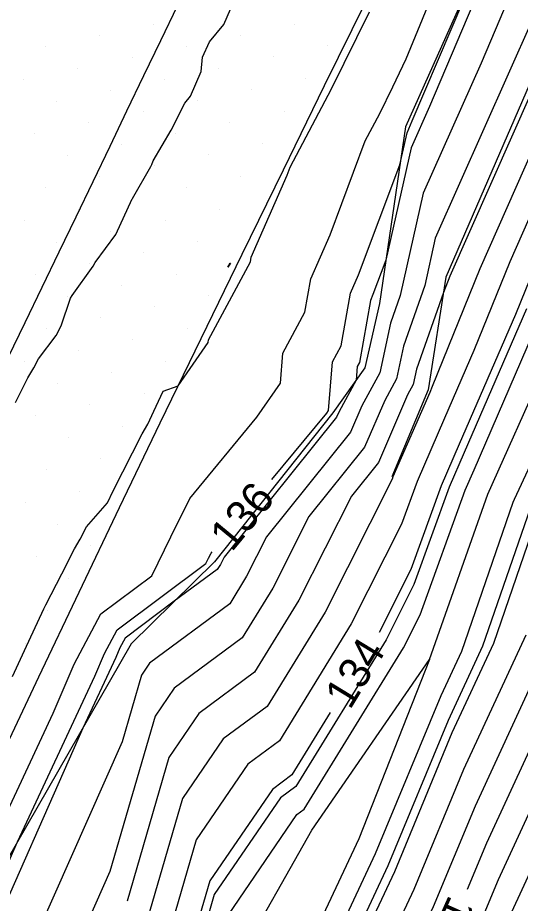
# Model space of a CAD drawing. Extents: x 2354170 to 2357230, y 866100 to 868290.
# Drawn here: x 2355770 to 2355802.1, y 867314.2 to 867370.8 of the extents above; entities that cross this region are included whole.
import ezdxf

# ---------------------------------------------------------------- set-up
doc = ezdxf.new("R2010")
doc.units = 0
for name, color, linetype in [('Default', 7, 'Continuous'), ('DTM Contours Major', 7, 'Continuous'), ('DTM Contours Major Text', 7, 'Continuous'), ('DTM Contours Minor', 7, 'Continuous'), ('DTM Contours Minor Text', 7, 'Continuous'), ('Exist DTM Breakline', 7, 'Continuous'), ('Exist DTM Scan Elevation Point', 7, 'Continuous'), ('Exist Roads EOP', 7, 'Continuous'), ('PH Exist DTM Breakline', 7, 'Continuous')]:
    doc.layers.add(name, color=color, linetype=linetype)

msp = doc.modelspace()

# ---------------------------------------------------------------- linework, layer by layer
at = {"layer": 'Default'}
for points in [[(2355834.055, 867422.575), (2355832.79, 867418.058), (2355826.911, 867404.3), (2355823.353, 867396.702), (2355818.337, 867387.188), (2355815.012, 867380.497), (2355808.843, 867368.927), (2355806.562, 867362.967), (2355803.332, 867355.67), (2355801.782, 867351.838), (2355798.195, 867343.56), (2355797.036, 867340.896), (2355795.101, 867335.539), (2355793.074, 867331.52)], [(2355798.727, 867315.102), (2355799.96, 867318.075), (2355806.59, 867332.416), (2355808.377, 867337.59), (2355808.847, 867338.613), (2355812.509, 867346.488), (2355818.047, 867358.147), (2355821.677, 867363.828), (2355822.054, 867364.517), (2355829.008, 867378.061), (2355835.98, 867390.878), (2355836.131, 867391.172), (2355842.347, 867404.952)], [(2355820.723, 867403.29), (2355816.674, 867394.643), (2355816.448, 867394.216), (2355806.095, 867373.376), (2355805.645, 867372.531), (2355805.479, 867372.096), (2355797.599, 867354.292), (2355797.179, 867353.253), (2355795.464, 867348.348), (2355795.255, 867347.357), (2355794.897, 867346.702), (2355793.032, 867342.386), (2355791.303, 867340.231), (2355787.949, 867333.582), (2355785.116, 867328.972), (2355781.546, 867326.33), (2355779.631, 867323.53), (2355776.965, 867314.334)], [(2355765.99, 867313.13), (2355766.711, 867314.508), (2355772.246, 867326.353), (2355773.592, 867329.477), (2355775.294, 867332.704), (2355778.547, 867335.133), (2355779.77, 867337.628), (2355780.978, 867340.075), (2355785.269, 867345.268), (2355786.769, 867347.442), (2355786.922, 867349.377), (2355788.332, 867351.994), (2355788.708, 867354.12), (2355789.937, 867356.935), (2355792.19, 867362.942), (2355793.109, 867364.688), (2355793.953, 867366.402), (2355794.794, 867368.18), (2355801.497, 867384.465), (2355802.656, 867386.782)], [(2355805.963, 867382.951), (2355799.584, 867367.917), (2355795.89, 867359.604), (2355794.418, 867353.066), (2355793.796, 867351.288), (2355793.125, 867348.104), (2355791.975, 867346), (2355791.249, 867344.318), (2355785.883, 867337.635), (2355784.606, 867335.104), (2355783.528, 867333.35), (2355778.409, 867329.56), (2355777.885, 867328.794), (2355776.647, 867324.525), (2355770.146, 867309.808)], [(2355801.171, 867376.643), (2355796.291, 867365.14), (2355795.116, 867362.497), (2355793.497, 867355.306), (2355792.674, 867353.114), (2355792.513, 867352.744), (2355791.81, 867348.773), (2355791.678, 867348.527), (2355791.609, 867347.651), (2355790.514, 867345.649), (2355790.357, 867345.285), (2355783.173, 867336.336), (2355782.935, 867335.865), (2355782.734, 867335.539), (2355779.988, 867333.506), (2355776.845, 867331.159), (2355776.509, 867330.521), (2355776.243, 867329.904), (2355774.139, 867325.401), (2355767.588, 867310.57), (2355767.309, 867308.464), (2355761.989, 867294.374), (2355759.079, 867287.854)], [(2355769.64, 867328.708), (2355770.551, 867330.633), (2355770.976, 867331.553), (2355771.656, 867333.028), (2355771.782, 867333.286), (2355772.808, 867335.263), (2355773.602, 867336.854), (2355773.977, 867337.487), (2355774.377, 867338.259), (2355775.723, 867339.805), (2355776.082, 867340.571), (2355777.94, 867344.209), (2355778.297, 867344.837), (2355778.674, 867345.66), (2355779.268, 867346.949), (2355780.235, 867347.275), (2355782.153, 867350.054), (2355782.166, 867350.226), (2355784.853, 867355.215), (2355784.903, 867355.497), (2355787.199, 867360.756), (2355787.384, 867361.25), (2355790.025, 867366.266), (2355792.45, 867371.193)], [(2355769.849, 867346.213), (2355770.632, 867347.79), (2355771.013, 867348.441), (2355771.305, 867349.014), (2355772.441, 867350.494), (2355772.764, 867351.115), (2355773.362, 867352.882), (2355773.453, 867353.06), (2355774.808, 867354.923), (2355774.922, 867355.163), (2355776.251, 867356.966), (2355777.304, 867359.239), (2355777.312, 867359.261), (2355777.313, 867359.261), (2355778.48, 867361.3), (2355778.555, 867361.437), (2355778.629, 867361.672), (2355779.783, 867363.622), (2355780.654, 867365.351), (2355781.012, 867365.807), (2355781.707, 867367.369), (2355781.789, 867368.29), (2355782.237, 867369.281), (2355783.149, 867370.388), (2355783.577, 867371.358)], [(2355802.878, 867370.694), (2355796.664, 867356.711), (2355795.984, 867353.691), (2355794.63, 867349.818), (2355794.19, 867347.731), (2355793.436, 867346.351), (2355792.14, 867343.352), (2355788.593, 867338.933), (2355786.277, 867334.343), (2355784.322, 867331.161), (2355779.978, 867327.945), (2355778.758, 867326.162), (2355775.878, 867316.229), (2355772.704, 867309.045)], [(2355805.84, 867369.053), (2355799.51, 867354.751), (2355796.473, 867347.241), (2355796.308, 867346.861), (2355793.956, 867341.453), (2355793.91, 867341.325), (2355789.62, 867332.821), (2355785.91, 867326.784), (2355783.115, 867324.714), (2355780.505, 867320.898), (2355776.982, 867308.75), (2355775.749, 867305.798), (2355773.767, 867299.558), (2355771.394, 867293.107), (2355766.789, 867282.991), (2355765.086, 867280.18), (2355760.844, 867272.022), (2355758.971, 867267.629), (2355758.363, 867264.794), (2355753.122, 867253.385), (2355750.36, 867247.433), (2355744.411, 867235.621), (2355741.229, 867227.398), (2355734.778, 867215.308)], [(2355806.201, 867366.01), (2355801.421, 867355.21), (2355799.127, 867349.539), (2355797.251, 867345.21), (2355795.496, 867341.174), (2355794.505, 867338.432), (2355791.291, 867332.06), (2355786.704, 867324.595), (2355784.683, 867323.099), (2355781.378, 867318.265), (2355778.738, 867309.163)], [(2355773.446, 867273.053), (2355774.463, 867275.424), (2355777.553, 867285.078), (2355782.442, 867293.612), (2355788.013, 867304.029), (2355790.556, 867308.744), (2355794.07, 867316.24), (2355797.751, 867325.117), (2355800.394, 867330.834), (2355803.307, 867339.269), (2355803.492, 867339.671), (2355809.443, 867352.471), (2355811.713, 867357.25), (2355815.654, 867363.416)], [(2355783.411, 867354.877), (2355783.559, 867355.129), (2355783.582, 867355.129), (2355783.411, 867354.877)], [(2355808.422, 867354.465), (2355801.706, 867340.024), (2355801.617, 867339.829), (2355798.328, 867330.306), (2355797.014, 867327.464), (2355792.828, 867317.366), (2355788.83, 867308.84), (2355787.665, 867306.679), (2355781.347, 867294.866), (2355776.342, 867286.129), (2355776.087, 867286.382), (2355774.154, 867289.404), (2355777.193, 867297.661), (2355777.482, 867298.573), (2355782.251, 867309.99), (2355783.124, 867313.001), (2355787.82, 867319.868), (2355788.292, 867320.217), (2355794.634, 867330.537), (2355795.697, 867332.645), (2355798.576, 867340.618), (2355799.138, 867341.909), (2355804.437, 867354.136)], [(2355745.86, 867201.035), (2355756.091, 867219.884), (2355761.217, 867229.328), (2355763.548, 867233.852), (2355771.163, 867254.343), (2355773.189, 867258.095), (2355775.364, 867258.598), (2355776.621, 867261.144), (2355785.282, 867281.338), (2355786.303, 867284.525), (2355787.916, 867287.342), (2355789.755, 867290.78), (2355799.184, 867308.262), (2355800.282, 867310.605), (2355801.433, 867313.38), (2355810.72, 867333.471)], [(2355745.316, 867206.04), (2355753.437, 867221.003), (2355757.507, 867228.5), (2355761.734, 867236.707), (2355767.795, 867253.015), (2355770.731, 867258.452), (2355773.883, 867259.181), (2355775.705, 867262.871), (2355783.118, 867280.155), (2355784.553, 867284.636), (2355786.822, 867288.596), (2355789.407, 867293.43), (2355797.458, 867308.358), (2355799.04, 867311.732), (2355800.696, 867315.727), (2355808.655, 867332.943)], [(2355744.226, 867216.048), (2355748.13, 867223.241), (2355750.086, 867226.845), (2355758.107, 867242.415), (2355761.059, 867250.358), (2355765.814, 867259.165), (2355770.921, 867260.347), (2355773.873, 867266.323), (2355778.791, 867277.789), (2355781.053, 867284.857), (2355784.632, 867291.104), (2355788.71, 867298.73), (2355794.007, 867308.551), (2355796.555, 867313.986), (2355799.224, 867320.422), (2355804.524, 867331.888)], [(2355733.896, 867196.697), (2355743.681, 867221.052), (2355745.476, 867224.36), (2355746.376, 867226.017), (2355756.294, 867245.27), (2355757.691, 867249.029), (2355763.356, 867259.522), (2355769.44, 867260.93), (2355772.957, 867268.05), (2355776.627, 867276.607), (2355779.303, 867284.968), (2355783.537, 867292.358), (2355788.362, 867301.38), (2355792.281, 867308.647), (2355795.313, 867315.113), (2355798.487, 867322.769), (2355802.459, 867331.361)], [(2355789.951, 867326.398), (2355787.498, 867322.406), (2355786.252, 867321.483), (2355782.251, 867315.633), (2355780.494, 867309.576), (2355776.904, 867300.981), (2355776.051, 867298.293), (2355771.407, 867285.673), (2355770.329, 867283.305), (2355767.069, 867277.921), (2355765.962, 867275.792), (2355761.901, 867266.266), (2355760.581, 867260.118), (2355760.359, 867259.633), (2355757.87, 867254.27), (2355760.898, 867259.879), (2355767.958, 867261.513), (2355770.962, 867267.593)]]:
    msp.add_lwpolyline(points, dxfattribs=at)
at = {"layer": 'DTM Contours Major'}
for points in [[(2355798.727, 867315.102), (2355799.96, 867318.075), (2355806.59, 867332.416), (2355808.377, 867337.59), (2355808.847, 867338.613), (2355812.509, 867346.488), (2355818.047, 867358.147), (2355821.677, 867363.828), (2355822.054, 867364.517), (2355829.008, 867378.061), (2355835.98, 867390.878), (2355836.131, 867391.172), (2355842.347, 867404.952)], [(2355820.723, 867403.29), (2355816.674, 867394.643), (2355816.448, 867394.216), (2355806.095, 867373.376), (2355805.645, 867372.531), (2355805.479, 867372.096), (2355797.599, 867354.292), (2355797.179, 867353.253), (2355795.464, 867348.348), (2355795.255, 867347.357), (2355794.897, 867346.702), (2355793.032, 867342.386), (2355791.303, 867340.231), (2355787.949, 867333.582), (2355785.116, 867328.972), (2355781.546, 867326.33), (2355779.631, 867323.53), (2355776.965, 867314.334)]]:
    msp.add_lwpolyline(points, dxfattribs=at)
at = {"layer": 'DTM Contours Minor'}
for points in [[(2355786.224, 867341.288), (2355789.729, 867345.529), (2355789.847, 867345.701), (2355790.093, 867348.811), (2355790.651, 867349.847), (2355791.245, 867353.203), (2355791.762, 867354.388), (2355794.397, 867361.411), (2355794.858, 867363.461), (2355795.193, 867364.214), (2355800.16, 867375.922), (2355805.444, 867388.76), (2355805.659, 867389.191), (2355805.851, 867389.606), (2355806.051, 867390.042), (2355808.322, 867394.023), (2355808.643, 867394.607), (2355820.033, 867415.391), (2355822.973, 867421.669), (2355825.306, 867426.954)], [(2355802.49, 867352.196), (2355798.509, 867343.01), (2355797.55, 867340.803), (2355795.3, 867334.574), (2355793.519, 867331.045), (2355787.762, 867321.676), (2355786.775, 867320.945), (2355782.542, 867314.756), (2355781.08, 867309.714)], [(2355789.981, 867308.776), (2355793.656, 867316.615), (2355797.505, 867325.899), (2355799.705, 867330.658), (2355802.743, 867339.456)], [(2355720.964, 867211.559), (2355726.221, 867220.772), (2355734.649, 867237.538), (2355736.651, 867243.833), (2355742.603, 867261.958), (2355743.425, 867263.874), (2355755.003, 867282.606), (2355757.445, 867286.73), (2355760.349, 867293.237), (2355766.598, 867309.788), (2355766.735, 867310.825), (2355769.959, 867318.122), (2355774.91, 867328.72), (2355775.536, 867330.173), (2355776.328, 867331.674), (2355782.009, 867335.916), (2355782.175, 867336.255), (2355782.339, 867336.587), (2355782.402, 867336.663)]]:
    msp.add_lwpolyline(points, dxfattribs=at)
at = {"layer": 'Exist DTM Breakline'}
msp.add_lwpolyline([(2355780.19, 867371.594), (2355779.105, 867369.342), (2355778.021, 867367.089), (2355776.938, 867364.836), (2355775.859, 867362.581), (2355774.779, 867360.326), (2355773.7, 867358.071), (2355772.617, 867355.818), (2355771.53, 867353.566), (2355770.443, 867351.315), (2355769.356, 867349.064)], dxfattribs=at)
at = {"layer": 'Exist DTM Scan Elevation Point'}
for p, q in [((2355778.664, 867370.358), (2355778.664, 867370.358)), ((2355787.678, 867370.389), (2355787.678, 867370.389)), ((2355775.2, 867369.652), (2355775.2, 867369.652)), ((2355784.214, 867369.684), (2355784.214, 867369.684)), ((2355771.735, 867368.946), (2355771.735, 867368.946)), ((2355780.749, 867368.978), (2355780.749, 867368.978)), ((2355789.763, 867369.01), (2355789.763, 867369.01)), ((2355777.285, 867368.273), (2355777.285, 867368.273)), ((2355786.299, 867368.304), (2355786.299, 867368.304)), ((2355773.82, 867367.567), (2355773.82, 867367.567)), ((2355782.834, 867367.599), (2355782.834, 867367.599)), ((2355770.356, 867366.861), (2355770.356, 867366.861)), ((2355779.37, 867366.893), (2355779.37, 867366.893)), ((2355788.384, 867366.925), (2355788.384, 867366.925)), ((2355775.905, 867366.188), (2355775.905, 867366.188)), ((2355784.919, 867366.219), (2355784.919, 867366.219)), ((2355772.441, 867365.482), (2355772.441, 867365.482)), ((2355781.455, 867365.514), (2355781.455, 867365.514)), ((2355777.99, 867364.808), (2355777.99, 867364.808)), ((2355787.004, 867364.84), (2355787.004, 867364.84)), ((2355774.526, 867364.103), (2355774.526, 867364.103)), ((2355783.54, 867364.134), (2355783.54, 867364.134)), ((2355771.061, 867363.397), (2355771.061, 867363.397)), ((2355780.075, 867363.429), (2355780.075, 867363.429)), ((2355776.611, 867362.723), (2355776.611, 867362.723)), ((2355785.625, 867362.755), (2355785.625, 867362.755)), ((2355782.16, 867362.049), (2355782.16, 867362.049)), ((2355773.146, 867362.018), (2355773.146, 867362.018)), ((2355778.696, 867361.344), (2355778.696, 867361.344)), ((2355775.231, 867360.638), (2355775.231, 867360.638)), ((2355784.245, 867360.67), (2355784.245, 867360.67)), ((2355771.767, 867359.933), (2355771.767, 867359.933)), ((2355780.781, 867359.964), (2355780.781, 867359.964)), ((2355777.316, 867359.259), (2355777.316, 867359.259)), ((2355773.852, 867358.553), (2355773.852, 867358.553)), ((2355782.866, 867358.585), (2355782.866, 867358.585)), ((2355770.388, 867357.848), (2355770.388, 867357.848)), ((2355779.401, 867357.879), (2355779.401, 867357.879)), ((2355775.937, 867357.174), (2355775.937, 867357.174)), ((2355772.473, 867356.468), (2355772.473, 867356.468)), ((2355781.486, 867356.5), (2355781.486, 867356.5)), ((2355778.022, 867355.794), (2355778.022, 867355.794)), ((2355774.558, 867355.089), (2355774.558, 867355.089)), ((2355783.571, 867355.12), (2355783.571, 867355.12)), ((2355771.093, 867354.383), (2355771.093, 867354.383)), ((2355780.107, 867354.415), (2355780.107, 867354.415)), ((2355776.643, 867353.709), (2355776.643, 867353.709)), ((2355773.178, 867353.004), (2355773.178, 867353.004)), ((2355782.192, 867353.035), (2355782.192, 867353.035)), ((2355778.728, 867352.33), (2355778.728, 867352.33)), ((2355775.263, 867351.624), (2355775.263, 867351.624)), ((2355771.799, 867350.919), (2355771.799, 867350.919)), ((2355780.813, 867350.95), (2355780.813, 867350.95)), ((2355777.348, 867350.245), (2355777.348, 867350.245)), ((2355773.884, 867349.539), (2355773.884, 867349.539)), ((2355770.419, 867348.834), (2355770.419, 867348.834)), ((2355779.433, 867348.865), (2355779.433, 867348.865)), ((2355775.969, 867348.16), (2355775.969, 867348.16)), ((2355772.504, 867347.454), (2355772.504, 867347.454)), ((2355778.054, 867346.78), (2355778.054, 867346.78)), ((2355774.589, 867346.075), (2355774.589, 867346.075)), ((2355771.125, 867345.369), (2355771.125, 867345.369)), ((2355776.674, 867344.695), (2355776.674, 867344.695)), ((2355773.21, 867343.99), (2355773.21, 867343.99)), ((2355775.295, 867342.611), (2355775.295, 867342.611)), ((2355771.83, 867341.905), (2355771.83, 867341.905)), ((2355773.915, 867340.526), (2355773.915, 867340.526)), ((2355770.451, 867339.82), (2355770.451, 867339.82)), ((2355772.536, 867338.441), (2355772.536, 867338.441)), ((2355774.621, 867337.061), (2355774.621, 867337.061)), ((2355771.157, 867336.356), (2355771.157, 867336.356)), ((2355773.241, 867334.976), (2355773.241, 867334.976)), ((2355771.862, 867332.891), (2355771.862, 867332.891)), ((2355770.483, 867330.806), (2355770.483, 867330.806))]:
    msp.add_line(p, q, dxfattribs=at)
at = {"layer": 'Exist Roads EOP'}
msp.add_lwpolyline([(2355763.601, 867312.41), (2355766.176, 867317.829), (2355768.751, 867323.248), (2355771.328, 867328.667), (2355773.909, 867334.083), (2355776.496, 867339.497), (2355779.092, 867344.906), (2355781.7, 867350.31), (2355784.321, 867355.707), (2355786.954, 867361.098), (2355789.594, 867366.486), (2355792.237, 867371.873), (2355794.877, 867377.261), (2355797.509, 867382.653), (2355800.128, 867388.051), (2355802.736, 867393.455)], dxfattribs=at)
at = {"layer": 'PH Exist DTM Breakline'}
for points in [[(2355973.922, 867720.643), (2355969.534, 867709.807), (2355966.687, 867702.583), (2355958.23, 867686.772), (2355950.096, 867669.883), (2355938.291, 867644.841), (2355925.249, 867618.371), (2355916.727, 867601.502), (2355907.674, 867582.575), (2355899.608, 867565.747), (2355888.032, 867541.936), (2355877.192, 867520.134), (2355870.355, 867504.604), (2355857.704, 867478.18), (2355842.117, 867447.436), (2355828.192, 867421.167), (2355816.36, 867394.546), (2355805.393, 867372.815), (2355797.329, 867354.227), (2355796.217, 867347.02), (2355793.881, 867341.466)], [(2355837.882, 867455.403), (2355821.17, 867421.842), (2355806.344, 867389.74), (2355794.755, 867363.845), (2355793.088, 867352.536), (2355792.171, 867348.439), (2355790.111, 867345.552), (2355782.553, 867336.039), (2355777.227, 867330.778), (2355765.909, 867311.071), (2355754.32, 867289.06), (2355742.292, 867263.446), (2355732.169, 867242.268), (2355700.262, 867175.95), (2355686.45, 867146.762), (2355675.72, 867125.097), (2355660.554, 867093.452), (2355646.796, 867063.536), (2355632.78, 867034.163), (2355619.043, 867004.402), (2355606.805, 866979.006), (2355594.124, 866952.764), (2355579.808, 866923.86)], [(2355677.815, 867084.975), (2355685.547, 867103.916), (2355695.671, 867123.567), (2355705.448, 867145.837), (2355707.937, 867155.486), (2355712.188, 867165.902), (2355715.773, 867173.905), (2355743.217, 867225.312), (2355754.664, 867247.835), (2355760.68, 867259.91), (2355762.17, 867266.141), (2355767.769, 867277.123), (2355771.411, 867283.401), (2355777.779, 867297.336), (2355783.987, 867310.399), (2355788.775, 867318.885), (2355796.286, 867329.785), (2355800.026, 867340.356), (2355807.314, 867356.627), (2355810.405, 867367.165), (2355819.229, 867383.864), (2355826.406, 867397.642), (2355834.416, 867416.958), (2355839.636, 867428.918)], [(2355796.286, 867329.785), (2355791.776, 867318.32), (2355787.37, 867308.922), (2355780.733, 867295.57), (2355775.902, 867285.183), (2355770.262, 867273.128), (2355764.848, 867262.737), (2355760.68, 867259.91)]]:
    msp.add_lwpolyline(points, dxfattribs=at)

# ---------------------------------------------------------------- texts
at = {"layer": 'Default'}
for s, rotation, p in [('134', 58.6271, (2355791.207, 867326.517)), ('135', 245.9326, (2355797.557, 867314.798))]:
    msp.add_text(s, height=2, rotation=rotation, dxfattribs=at).set_placement(p)
at = {"layer": 'DTM Contours Major Text'}
msp.add_text('135', height=2, rotation=245.9326, dxfattribs=at).set_placement((2355797.557, 867314.798))
at = {"layer": 'DTM Contours Minor Text'}
msp.add_text('136', height=2, rotation=50.4323, dxfattribs=at).set_placement((2355783.654, 867336.609))

doc.saveas('drawing.dxf')
